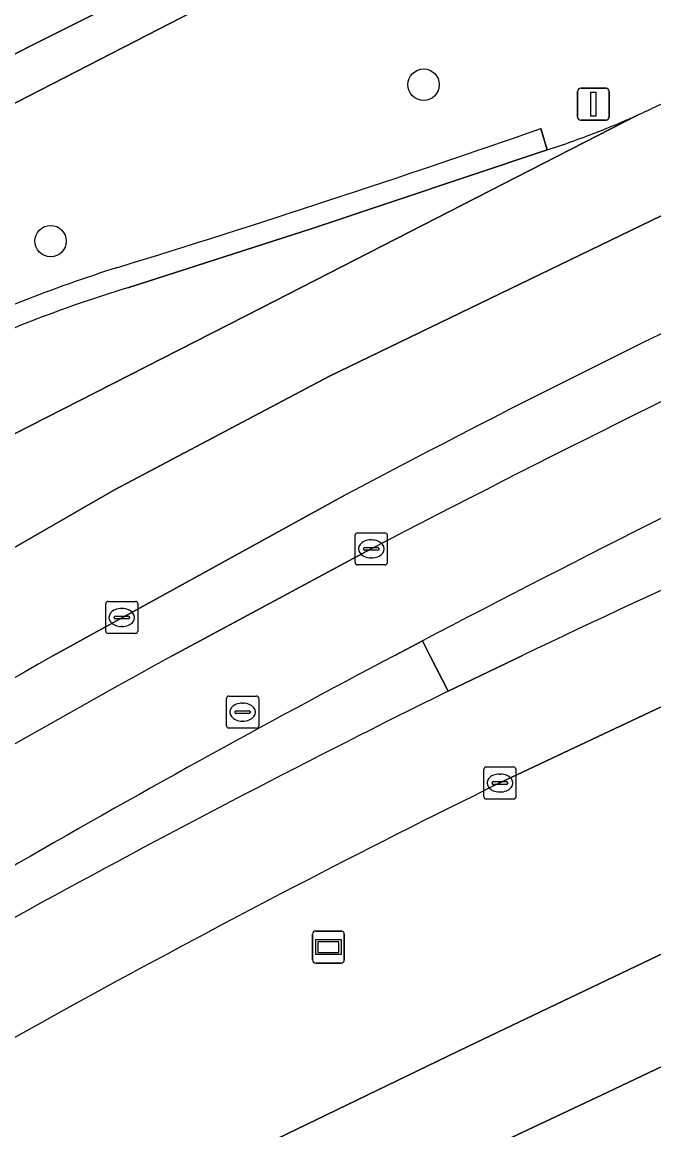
# Model space of a CAD drawing. Extents: x 156412 to 157779, y 382335 to 383768.
# Drawn here: x 157513.38 to 157533.07, y 382985.21 to 383019.74 of the extents above; entities that cross this region are included whole.
import ezdxf

# ---------------------------------------------------------------- set-up
doc = ezdxf.new("R2010")
doc.units = 0
for name, color, linetype in [('IMGEO_Berm_groen', 7, 'Continuous'), ('IMGEO_Berm_open', 7, 'Continuous'), ('IMGEO_Boom', 7, 'Continuous'), ('IMGEO_Kolk', 7, 'Continuous'), ('IMGEO_Lichtmast', 7, 'Continuous'), ('IMGEO_OVBaan_gesloten', 7, 'Continuous'), ('IMGEO_Reclamebord', 7, 'Continuous'), ('IMGEO_Rijbaan_lokaal_open', 7, 'Continuous'), ('IMGEO_Rijbaan_regionaal_gesloten', 7, 'Continuous'), ('IMGEO_Rioolput', 7, 'Continuous'), ('IMGEO_Verkeerseiland_open', 7, 'Continuous')]:
    doc.layers.add(name, color=color, linetype=linetype)

msp = doc.modelspace()

# ---------------------------------------------------------------- linework, layer by layer
at = {"layer": 'IMGEO_Berm_groen'}
for points in [[(157521.303, 383021.411), (157506.982, 383014.042), (157506.471, 383013.72), (157504.951, 383012.942), (157497.808, 383014.669), (157498.076, 383014.218), (157499.578, 383013.619), (157495.54, 383010.963), (157490.795, 383007.842), (157481.623, 383001.956), (157484.825, 382997.012), (157476.254, 382991.64), (157473.96, 382989.921), (157471.201, 382987.855), (157470.566, 382987.381), (157468.435, 382985.793), (157461.525, 382980.641), (157460.226, 382979.598), (157458.936, 382978.542), (157457.656, 382977.475), (157455.677, 382975.849), (157452.824, 382973.504), (157448.099, 382969.405)], [(157529.547, 383016.423), (157529.746, 383015.757)], [(157513.751, 382981.27), (157527.276, 382987.807), (157580.378, 383013.154)], [(157523.442, 383004.993), (157514.36, 383000)], [(157518.083, 383000), (157524.261, 383003.319)], [(157525.857, 383000.453), (157526.09, 383000), (157526.661, 382998.888), (157528.974, 383000)], [(157536.693, 383000), (157528.27, 382996.023)]]:
    msp.add_lwpolyline(points, dxfattribs=at)
for centre, radius, start, end in [((157522.122, 383040.043), 25.443, 294.2389, 297.3888), ((157522.297, 383039.481), 24.859, 291.1772, 294.4027), ((157409.151, 383360.962), 364.969, 287.08336, 289.26155), ((157521.892, 383040.289), 25.758, 287.754, 291.3687), ((157726.425, 382618.372), 431.525, 113.1884, 117.69663), ((157684.262, 382702.405), 342.669, 114.88627, 117.98979), ((157531.307, 382965.24), 49.181, 107.6869, 115.17), ((157704.923, 382631.06), 408.747, 111.23842, 115.49664), ((157757.033, 382556.225), 504.06, 115.41, 117.50301), ((157703.271, 382667.558), 382.368, 119.60753, 122.1144), ((157700.488, 382668.043), 378.77, 118.78804, 121.95899), ((157672.558, 382702.617), 326.965, 116.18653, 121.20683)]:
    msp.add_arc(centre, radius, start, end, dxfattribs=at)
at = {"layer": 'IMGEO_Berm_open'}
msp.add_lwpolyline([(157521.303, 383021.411), (157520.769, 383022.478), (157516.482, 383020.414), (157510.433, 383017.392), (157506.362, 383015.269), (157506.982, 383014.042)], close=True, dxfattribs=at)
at = {"layer": 'IMGEO_Boom'}
for centre in [(157525.895, 383017.79), (157514.269, 383012.914)]:
    msp.add_circle(centre, 0.489, dxfattribs=at)
at = {"layer": 'IMGEO_Kolk'}
for p, q in [((157523.763, 383002.894), (157523.763, 383003.746)), ((157523.838, 383003.82), (157524.69, 383003.82)), ((157524.251, 383003.6), (157524.276, 383003.6)), ((157524.764, 383003.746), (157524.764, 383002.894)), ((157524.022, 383003.314), (157524.022, 383003.326)), ((157524.46, 383003.277), (157524.062, 383003.277)), ((157524.065, 383003.363), (157524.463, 383003.363)), ((157524.506, 383003.326), (157524.506, 383003.314)), ((157524.274, 383003.04), (157524.249, 383003.04)), ((157524.69, 383002.82), (157523.838, 383002.82)), ((157515.986, 383000.756), (157515.986, 383001.608)), ((157516.061, 383001.682), (157516.913, 383001.682)), ((157516.987, 383001.608), (157516.987, 383000.756)), ((157516.245, 383001.176), (157516.245, 383001.188)), ((157516.288, 383001.225), (157516.686, 383001.225)), ((157516.474, 383001.462), (157516.499, 383001.462)), ((157516.729, 383001.188), (157516.729, 383001.176)), ((157516.683, 383001.139), (157516.285, 383001.139)), ((157516.497, 383000.902), (157516.472, 383000.902)), ((157516.913, 383000.682), (157516.061, 383000.682)), ((157527.774, 382995.596), (157527.774, 382996.448)), ((157527.849, 382996.522), (157528.701, 382996.522)), ((157528.775, 382996.448), (157528.775, 382995.596)), ((157528.033, 382996.016), (157528.033, 382996.028)), ((157528.471, 382995.979), (157528.073, 382995.979)), ((157528.076, 382996.065), (157528.474, 382996.065)), ((157528.262, 382996.302), (157528.287, 382996.302)), ((157528.517, 382996.028), (157528.517, 382996.016)), ((157528.285, 382995.742), (157528.26, 382995.742)), ((157528.701, 382995.522), (157527.849, 382995.522))]:
    msp.add_line(p, q, dxfattribs=at)
for points in [[(157523.763, 383002.894), (157523.763, 383003.746)], [(157523.838, 383003.82), (157524.69, 383003.82)], [(157524.764, 383003.746), (157524.764, 383002.894)], [(157524.69, 383002.82), (157523.838, 383002.82)], [(157515.986, 383000.756), (157515.986, 383001.608)], [(157516.061, 383001.682), (157516.913, 383001.682)], [(157516.987, 383001.608), (157516.987, 383000.756)], [(157516.913, 383000.682), (157516.061, 383000.682)], [(157527.774, 382995.596), (157527.774, 382996.448)], [(157527.849, 382996.522), (157528.701, 382996.522)], [(157528.775, 382996.448), (157528.775, 382995.596)], [(157528.701, 382995.522), (157527.849, 382995.522)]]:
    msp.add_lwpolyline(points, dxfattribs=at)
for centre, radius, start, end in [((157523.84, 383003.744), 0.0765, 91.552, 178.448), ((157523.84, 383003.744), 0.0765, 91.552, 178.448), ((157524.688, 383003.744), 0.0765, 1.552, 88.448), ((157524.688, 383003.744), 0.0765, 1.552, 88.448), ((157524.062, 383003.323), 0.0403, 85.8775, 175.7526), ((157524.059, 383003.313), 0.0366, 178.938, 274.7102), ((157524.463, 383003.32), 0.043, 264.8664, 352.4533), ((157524.467, 383003.325), 0.0386, 1.7309, 96.639), ((157523.84, 383002.896), 0.0765, 181.552, 268.448), ((157523.84, 383002.896), 0.0765, 181.552, 268.448), ((157524.688, 383002.896), 0.0765, 271.552, 358.448), ((157524.688, 383002.896), 0.0765, 271.552, 358.448), ((157516.063, 383001.606), 0.0765, 91.552, 178.448), ((157516.063, 383001.606), 0.0765, 91.552, 178.448), ((157516.911, 383001.606), 0.0765, 1.552, 88.448), ((157516.911, 383001.606), 0.0765, 1.552, 88.448), ((157516.285, 383001.185), 0.0403, 85.8775, 175.7526), ((157516.282, 383001.175), 0.0366, 178.938, 274.7102), ((157516.686, 383001.182), 0.043, 264.8664, 352.4533), ((157516.69, 383001.187), 0.0386, 1.7309, 96.639), ((157516.063, 383000.758), 0.0765, 181.552, 268.448), ((157516.063, 383000.758), 0.0765, 181.552, 268.448), ((157516.911, 383000.758), 0.0765, 271.552, 358.448), ((157516.911, 383000.758), 0.0765, 271.552, 358.448), ((157527.851, 382996.446), 0.0765, 91.552, 178.448), ((157527.851, 382996.446), 0.0765, 91.552, 178.448), ((157528.699, 382996.446), 0.0765, 1.552, 88.448), ((157528.699, 382996.446), 0.0765, 1.552, 88.448), ((157528.073, 382996.025), 0.0403, 85.8775, 175.7526), ((157528.07, 382996.015), 0.0366, 178.938, 274.7102), ((157528.474, 382996.022), 0.043, 264.8664, 352.4533), ((157528.478, 382996.027), 0.0386, 1.7309, 96.639), ((157527.851, 382995.598), 0.0765, 181.552, 268.448), ((157527.851, 382995.598), 0.0765, 181.552, 268.448), ((157528.699, 382995.598), 0.0765, 271.552, 358.448), ((157528.699, 382995.598), 0.0765, 271.552, 358.448)]:
    msp.add_arc(centre, radius, start, end, dxfattribs=at)
for centre, major_axis, ratio, start_param, end_param in [((157524.25, 383003.32), (-0.387, 0.002), 0.722429, 4.712389, 7.853982), ((157524.275, 383003.32), (-0.39, 0.002), 0.717154, 1.570796, 4.712389), ((157516.473, 383001.182), (-0.387, 0.002), 0.722429, 4.712389, 7.853982), ((157516.498, 383001.182), (-0.39, 0.002), 0.717154, 1.570796, 4.712389), ((157528.261, 382996.022), (-0.387, 0.002), 0.722429, 4.712389, 7.853982), ((157528.286, 382996.022), (-0.39, 0.002), 0.717154, 1.570796, 4.712389)]:
    msp.add_ellipse(centre, major_axis=major_axis, ratio=ratio, start_param=start_param, end_param=end_param, dxfattribs=at)
at = {"layer": 'IMGEO_Lichtmast'}
for p, q in [((157530.691, 383016.782), (157530.691, 383017.582)), ((157530.691, 383017.582), (157530.691, 383016.782)), ((157530.791, 383017.682), (157531.581, 383017.682)), ((157531.581, 383017.682), (157530.791, 383017.682)), ((157531.681, 383017.582), (157531.681, 383016.782)), ((157531.681, 383016.782), (157531.681, 383017.582)), ((157531.581, 383016.682), (157530.791, 383016.682)), ((157530.791, 383016.682), (157531.581, 383016.682))]:
    msp.add_line(p, q, dxfattribs=at)
msp.add_lwpolyline([(157531.111, 383017.557), (157531.261, 383017.557), (157531.261, 383016.807), (157531.111, 383016.807), (157531.111, 383017.557)], dxfattribs=at)
for centre, start, end in [((157530.791, 383017.582), 90, 180), ((157530.791, 383017.582), 90, 180), ((157531.581, 383017.582), 0, 90), ((157531.581, 383017.582), 360, 90), ((157530.791, 383016.782), 180, 270), ((157530.791, 383016.782), 180, 270), ((157531.581, 383016.782), 270, 0), ((157531.581, 383016.782), 270, 0)]:
    msp.add_arc(centre, 0.1, start, end, dxfattribs=at)
at = {"layer": 'IMGEO_OVBaan_gesloten'}
for points in [[(157524.261, 383003.319), (157518.083, 383000)], [(157524.996, 383000), (157525.857, 383000.453)], [(157528.974, 383000), (157526.661, 382998.888)], [(157528.27, 382996.023), (157536.693, 383000)]]:
    msp.add_lwpolyline(points, dxfattribs=at)
for centre, radius, start, end in [((157726.425, 382618.372), 431.525, 113.1884, 117.69663), ((157704.923, 382631.06), 408.747, 111.23842, 115.49664), ((157757.033, 382556.225), 504.06, 115.41, 117.50301), ((157700.488, 382668.043), 378.77, 118.78804, 121.95899), ((157691.648, 382684.217), 357.06, 117.82248, 122.26547), ((157682.872, 382683.307), 352.127, 116.3352, 120.97711), ((157672.558, 382702.617), 326.965, 116.18653, 121.20683)]:
    msp.add_arc(centre, radius, start, end, dxfattribs=at)
at = {"layer": 'IMGEO_Reclamebord'}
for p, q in [((157522.432, 382990.508), (157522.432, 382991.308)), ((157522.432, 382991.308), (157522.432, 382990.508)), ((157522.532, 382991.408), (157523.322, 382991.408)), ((157523.322, 382991.408), (157522.532, 382991.408)), ((157523.422, 382991.308), (157523.422, 382990.508)), ((157523.422, 382990.508), (157523.422, 382991.308)), ((157523.322, 382990.408), (157522.532, 382990.408)), ((157522.532, 382990.408), (157523.322, 382990.408))]:
    msp.add_line(p, q, dxfattribs=at)
for points in [[(157522.533, 382991.14), (157523.321, 382991.14), (157523.321, 382990.676), (157522.533, 382990.676), (157522.533, 382991.14)], [(157522.598, 382991.075), (157522.598, 382990.741), (157523.256, 382990.741), (157523.256, 382991.075), (157522.598, 382991.075)]]:
    msp.add_lwpolyline(points, dxfattribs=at)
for centre, start, end in [((157522.532, 382991.308), 90, 180), ((157522.532, 382991.308), 90, 180), ((157523.322, 382991.308), 0, 90), ((157523.322, 382991.308), 360, 90), ((157522.532, 382990.508), 180, 270), ((157522.532, 382990.508), 180, 270), ((157523.322, 382990.508), 270, 0), ((157523.322, 382990.508), 270, 0)]:
    msp.add_arc(centre, 0.1, start, end, dxfattribs=at)
at = {"layer": 'IMGEO_Rijbaan_lokaal_open'}
msp.add_lwpolyline([(157514.214, 383024.892), (157508.335, 383021.955), (157510.433, 383017.392), (157516.482, 383020.414)], close=True, dxfattribs=at)
at = {"layer": 'IMGEO_Rijbaan_regionaal_gesloten'}
for points in [[(157487.297, 382965.984), (157475.326, 382957.632), (157466.576, 382950.401), (157465.895, 382949.84), (157467.831, 382947.289), (157481.497, 382957.924), (157486.232, 382961.464), (157496.205, 382967.961), (157512.834, 382977.537), (157531.64, 382986.387), (157573.149, 383006.118), (157591.111, 383014.656), (157608.988, 383022.848), (157624.255, 383029.843), (157650.994, 383040.969), (157656.81, 383043.081), (157692.51, 383056.437)], [(157692.657, 383052.911), (157692.51, 383056.437), (157656.81, 383043.081), (157650.994, 383040.969), (157624.255, 383029.843), (157608.988, 383022.848), (157591.111, 383014.656), (157573.149, 383006.118), (157531.64, 382986.387), (157512.834, 382977.537), (157496.205, 382967.961), (157486.232, 382961.464), (157481.497, 382957.924), (157467.831, 382947.289), (157469.77, 382944.733), (157471.73, 382946.367)], [(157532.567, 383016.843), (157520.845, 383010.832), (157504.357, 383002.424), (157494.022, 382996.296), (157480.983, 382987.59), (157471.536, 382980.654), (157458.812, 382970.684), (157461.26, 382967.686), (157477.206, 382980.384), (157489.688, 382989.129), (157503.424, 382997.774), (157516.262, 383005.156), (157522.963, 383008.7), (157532.653, 383013.388), (157542.059, 383017.937), (157563.619, 383028.19), (157583.282, 383036.15), (157593.606, 383039.479), (157605.276, 383042.997), (157618.681, 383047.039)], [(157605.276, 383042.997), (157593.606, 383039.479), (157583.282, 383036.15), (157563.619, 383028.19), (157542.059, 383017.937), (157532.653, 383013.388), (157522.963, 383008.7), (157516.262, 383005.156), (157503.424, 382997.774), (157489.688, 382989.129), (157477.206, 382980.384), (157461.26, 382967.686), (157463.426, 382965.008)], [(157475.037, 382986.978), (157460.728, 382976.184), (157459.672, 382975.374), (157458.628, 382974.548), (157457.596, 382973.708), (157456.849, 382973.09), (157458.812, 382970.684), (157471.536, 382980.654), (157480.983, 382987.59), (157494.022, 382996.296), (157504.357, 383002.424), (157520.845, 383010.832), (157532.567, 383016.843)], [(157529.746, 383015.757), (157522.426, 383013.309), (157516.679, 383011.462)], [(157580.378, 383013.154), (157527.276, 382987.807), (157513.751, 382981.27)], [(157514.36, 383000), (157523.442, 383004.993)]]:
    msp.add_lwpolyline(points, dxfattribs=at)
for centre, radius, start, end in [((157522.122, 383040.043), 25.443, 294.2389, 297.3888), ((157522.297, 383039.481), 24.859, 291.1772, 294.4027), ((157521.892, 383040.289), 25.758, 287.754, 291.3687), ((157684.262, 382702.405), 342.669, 114.88627, 117.98979), ((157528.333, 382973.038), 40.153, 106.8725, 115.9829), ((157703.271, 382667.558), 382.368, 119.60753, 122.1144)]:
    msp.add_arc(centre, radius, start, end, dxfattribs=at)
at = {"layer": 'IMGEO_Rioolput'}
for p, q in [((157519.829, 382998.732), (157520.681, 382998.732)), ((157519.754, 382997.806), (157519.754, 382998.658)), ((157520.242, 382998.512), (157520.267, 382998.512)), ((157520.755, 382998.658), (157520.755, 382997.806)), ((157520.013, 382998.226), (157520.013, 382998.238)), ((157520.451, 382998.189), (157520.053, 382998.189)), ((157520.056, 382998.275), (157520.454, 382998.275)), ((157520.497, 382998.238), (157520.497, 382998.226)), ((157520.681, 382997.732), (157519.829, 382997.732)), ((157520.265, 382997.952), (157520.24, 382997.952))]:
    msp.add_line(p, q, dxfattribs=at)
for points in [[(157519.829, 382998.732), (157520.681, 382998.732)], [(157519.754, 382997.806), (157519.754, 382998.658)], [(157520.755, 382998.658), (157520.755, 382997.806)], [(157520.681, 382997.732), (157519.829, 382997.732)]]:
    msp.add_lwpolyline(points, dxfattribs=at)
for centre, radius, start, end in [((157519.831, 382998.656), 0.0765, 91.552, 178.448), ((157519.831, 382998.656), 0.0765, 91.552, 178.448), ((157520.679, 382998.656), 0.0765, 1.552, 88.448), ((157520.679, 382998.656), 0.0765, 1.552, 88.448), ((157520.053, 382998.235), 0.0403, 85.8775, 175.7526), ((157520.05, 382998.225), 0.0366, 178.938, 274.7102), ((157520.454, 382998.232), 0.043, 264.8664, 352.4533), ((157520.458, 382998.237), 0.0386, 1.7309, 96.639), ((157519.831, 382997.808), 0.0765, 181.552, 268.448), ((157519.831, 382997.808), 0.0765, 181.552, 268.448), ((157520.679, 382997.808), 0.0765, 271.552, 358.448), ((157520.679, 382997.808), 0.0765, 271.552, 358.448)]:
    msp.add_arc(centre, radius, start, end, dxfattribs=at)
for centre, major_axis, ratio, start_param, end_param in [((157520.241, 382998.232), (-0.387, 0.002), 0.722429, 4.712389, 7.853982), ((157520.266, 382998.232), (-0.39, 0.002), 0.717154, 1.570796, 4.712389)]:
    msp.add_ellipse(centre, major_axis=major_axis, ratio=ratio, start_param=start_param, end_param=end_param, dxfattribs=at)
at = {"layer": 'IMGEO_Verkeerseiland_open'}
for points in [[(157516.679, 383011.462), (157522.426, 383013.309), (157529.746, 383015.757), (157529.547, 383016.423)], [(157526.661, 382998.888), (157526.09, 383000), (157525.857, 383000.453), (157524.996, 383000)]]:
    msp.add_lwpolyline(points, dxfattribs=at)
for centre, radius, start, end in [((157409.151, 383360.962), 364.969, 287.08336, 289.26155), ((157531.307, 382965.24), 49.181, 107.6869, 115.17), ((157528.333, 382973.038), 40.153, 106.8725, 115.9829), ((157691.648, 382684.217), 357.06, 117.82248, 122.26547), ((157682.872, 382683.307), 352.127, 116.3352, 120.97711)]:
    msp.add_arc(centre, radius, start, end, dxfattribs=at)

doc.saveas('drawing.dxf')
